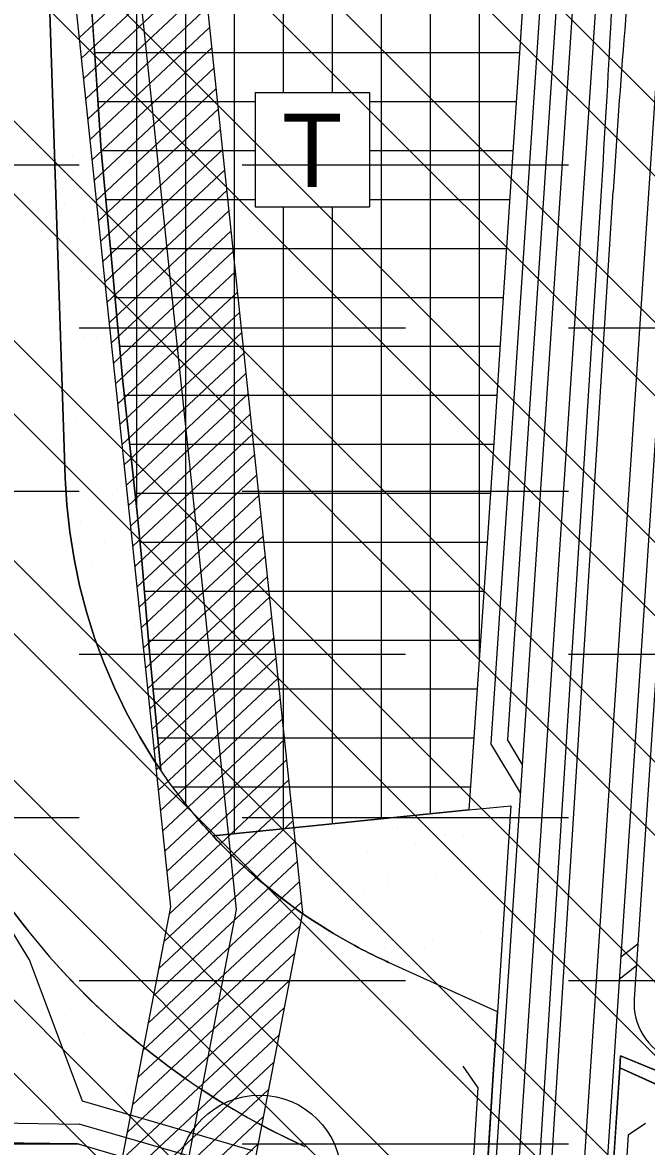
# Model space of a CAD drawing. Extents: x 419109 to 421295, y 4452223 to 4457798.
# Drawn here: x 420165.1 to 420356.3, y 4456856.1 to 4457200.5 of the extents above; entities that cross this region are included whole.
import ezdxf

# ---------------------------------------------------------------- set-up
doc = ezdxf.new("R2010")
doc.units = 0
for name, color, linetype in [('ADAKENARI', 7, 'Continuous'), ('KALDIRIM_FAT', 7, 'Continuous'), ('KD_DAIRE', 7, 'Continuous'), ('PL_AYA_PARK_DINLENME', 7, 'Continuous'), ('PL_TA_K_DERE', 7, 'Continuous'), ('PL_TİCARET', 7, 'Continuous'), ('RAYLI_TOPLU_TAŞIMA_HATTI', 7, 'Continuous'), ('SEMBOL_FAT', 7, 'Continuous'), ('SN_TR_SIVILASMA', 7, 'Continuous'), ('SN_TR_TASKIN', 7, 'Continuous'), ('TA_ENH_154', 7, 'Continuous'), ('TA_ENH_KORUMA', 7, 'Continuous'), ('TA_ENH_TARAMA', 7, 'Continuous'), ('TRFAT_PARKALANI', 7, 'Continuous'), ('TRFAT_TİCARET', 7, 'Continuous')]:
    doc.layers.add(name, color=color, linetype=linetype)

msp = doc.modelspace()

# ---------------------------------------------------------------- linework, layer by layer
at = {"layer": 'ADAKENARI'}
for p, q in [((420170.84, 4457281.2), (420178.17, 4457061)), ((420319.13, 4457217.98), (420317.37, 4457191.13)), ((420185.88, 4457210.46), (420188.12, 4457176.88)), ((420317.37, 4457191.13), (420314.57, 4457148.57)), ((420188.12, 4457176.88), (420189.16, 4457161.21)), ((420189.16, 4457161.21), (420192.01, 4457131.21)), ((420314.57, 4457148.57), (420312.03, 4457109.99)), ((420192.01, 4457131.21), (420194, 4457110.32)), ((420194, 4457110.32), (420195.86, 4457090.46)), ((420312.03, 4457109.99), (420309.51, 4457071.68)), ((420195.86, 4457090.46), (420200.2, 4457050.33)), ((420309.51, 4457071.68), (420306.79, 4457030.29)), ((420178.65, 4457052.67), (420178.17, 4457061)), ((420179.55, 4457044.37), (420178.65, 4457052.67)), ((420200.2, 4457050.33), (420201.76, 4457034.52)), ((420180.85, 4457036.12), (420179.55, 4457044.37)), ((420182.55, 4457027.95), (420180.85, 4457036.12)), ((420201.76, 4457034.52), (420203.8, 4457009.89)), ((420306.79, 4457030.29), (420301.87, 4456959.19)), ((420184.66, 4457019.88), (420182.55, 4457027.95)), ((420187.16, 4457011.92), (420184.66, 4457019.88)), ((420190.05, 4457004.09), (420187.16, 4457011.92)), ((420203.8, 4457009.89), (420207.45, 4456971.41)), ((420193.32, 4456996.41), (420190.05, 4457004.09)), ((420196.97, 4456988.9), (420193.32, 4456996.41)), ((420200.98, 4456981.58), (420196.97, 4456988.9)), ((420205.35, 4456974.47), (420200.98, 4456981.58)), ((420207.45, 4456971.41), (420205.35, 4456974.47)), ((420210.06, 4456967.59), (420207.45, 4456971.41)), ((420215.11, 4456960.94), (420210.06, 4456967.59)), ((420220.48, 4456954.55), (420215.11, 4456960.94)), ((420301.87, 4456959.19), (420314.73, 4456960.49)), ((420314.73, 4456960.49), (420310.62, 4456897.31)), ((420252.89, 4456954.23), (420301.87, 4456959.19)), ((420223.46, 4456951.26), (420252.89, 4456954.23)), ((420236.26, 4456952.55), (420237.92, 4456952.72)), ((420167.17, 4456913.32), (420146.98, 4456946.16)), ((420183.42, 4456869.95), (420167.17, 4456913.32)), ((420310.62, 4456897.31), (420277.26, 4456912.5)), ((420310.62, 4456897.31), (420310.15, 4456889.96)), ((420310.15, 4456889.96), (420309.48, 4456879.69)), ((420348.39, 4456883.82), (420348.15, 4456880.22)), ((420403.74, 4456861.1), (420348.39, 4456883.82)), ((420300.04, 4456880.69), (420304.62, 4456874)), ((420309.48, 4456879.69), (420306.33, 4456831.14)), ((420348.15, 4456880.22), (420343.75, 4456814.1)), ((420452.95, 4456832.51), (420348.15, 4456880.22)), ((420304.62, 4456874), (420302.59, 4456842.72)), ((420235.71, 4456854.73), (420183.42, 4456869.95)), ((420350.75, 4456859.61), (420355.99, 4456863.19)), ((420350.75, 4456859.61), (420348.78, 4456829.33))]:
    msp.add_line(p, q, dxfattribs=at)
for centre, radius, start, end in [((420347.44, 4457066.63), 231.36, 196.8901, 245.5215), ((420347.44, 4457066.64), 169.36, 221.4418, 222.9453), ((420347.44, 4457066.64), 169.36, 222.9453, 227.3216), ((420347.44, 4457066.6), 169.34, 227.3113, 240.7489), ((420347.44, 4457066.63), 169.36, 240.7561, 244.1442), ((420347.44, 4457066.63), 169.36, 244.1442, 245.5215)]:
    msp.add_arc(centre, radius, start, end, dxfattribs=at)
at = {"layer": 'KALDIRIM_FAT'}
for p, q in [((420343.18, 4457347.73), (420272.58, 4456286.94)), ((420350.17, 4457347.26), (420279.44, 4456284.59)), ((420370.12, 4457345.92), (420299.04, 4456277.89)), ((420333.21, 4457348.39), (420308.66, 4456979.57)), ((420338.2, 4457348.06), (420313.75, 4456980.79)), ((420377.11, 4457345.45), (420312.53, 4456375.14)), ((420382.1, 4457345.11), (420352.55, 4456901.21)), ((420318.26, 4456973.2), (420313.75, 4456980.79)), ((420317.67, 4456964.39), (420308.66, 4456979.57)), ((420348.4, 4456914.06), (420353.68, 4456918.15)), ((420347.95, 4456907.39), (420353.24, 4456911.49)), ((420073.22, 4456864.41), (420182.44, 4456862.94)), ((420231.74, 4456848.6), (420182.44, 4456862.94)), ((420072.94, 4456858.41), (420181.55, 4456856.95)), ((420228.48, 4456843.3), (420181.55, 4456856.95))]:
    msp.add_line(p, q, dxfattribs=at)
msp.add_arc((420371.07, 4456899.98), 18.56, 176.1921, 247.6839, dxfattribs=at)
at = {"layer": 'KD_DAIRE'}
msp.add_circle((420237.75, 4456846.82), 25, dxfattribs=at)
at = {"layer": 'PL_AYA_PARK_DINLENME'}
for points in [[(420170.84, 4457281.2), (420178.17, 4457061), (420178.65, 4457052.67), (420179.55, 4457044.37), (420180.85, 4457036.12), (420182.55, 4457027.95), (420184.66, 4457019.88), (420187.16, 4457011.92), (420190.05, 4457004.09), (420193.32, 4456996.41), (420196.97, 4456988.9), (420200.98, 4456981.58), (420205.35, 4456974.47), (420207.45, 4456971.41), (420203.8, 4457009.89), (420201.76, 4457034.52), (420200.2, 4457050.33), (420195.86, 4457090.46), (420194, 4457110.32), (420192.01, 4457131.21), (420189.16, 4457161.21), (420188.12, 4457176.88), (420185.88, 4457210.46)], [(420235.71, 4456854.73), (420183.42, 4456869.95), (420167.17, 4456913.32), (420146.98, 4456946.16)], [(420161.08, 4456929.53), (420167.06, 4456921.74), (420173.37, 4456914.22), (420179.99, 4456906.97), (420186.92, 4456900.01), (420194.13, 4456893.35), (420201.62, 4456887.01), (420209.37, 4456880.98), (420217.38, 4456875.29), (420225.61, 4456869.94), (420234.06, 4456864.95), (420242.72, 4456860.33), (420251.57, 4456856.07)]]:
    msp.add_lwpolyline(points, dxfattribs=at)
for points in [[(420314.73, 4456960.49), (420310.62, 4456897.31), (420277.26, 4456912.5), (420276.8, 4456912.71), (420276.34, 4456912.92), (420275.87, 4456913.13), (420275.41, 4456913.35), (420274.95, 4456913.57), (420274.49, 4456913.79), (420274.03, 4456914.01), (420273.58, 4456914.23), (420272.45, 4456914.78), (420271.33, 4456915.34), (420270.21, 4456915.9), (420269.1, 4456916.48), (420267.99, 4456917.06), (420266.89, 4456917.65), (420265.79, 4456918.25), (420264.7, 4456918.86), (420260.4, 4456921.35), (420256.18, 4456923.96), (420252.04, 4456926.7), (420247.98, 4456929.55), (420244.01, 4456932.53), (420240.12, 4456935.62), (420236.33, 4456938.82), (420232.63, 4456942.13), (420231.45, 4456943.23), (420230.27, 4456944.35), (420229.11, 4456945.47), (420227.96, 4456946.61), (420226.82, 4456947.75), (420225.69, 4456948.91), (420224.57, 4456950.08), (420223.46, 4456951.26), (420252.89, 4456954.23), (420301.87, 4456959.19)], [(420452.95, 4456832.51), (420348.15, 4456880.22), (420348.39, 4456883.82), (420403.74, 4456861.1), (420434.91, 4456848.31), (420439.49, 4456846.65), (420444.19, 4456845.37), (420448.97, 4456844.48), (420453.82, 4456843.98), (420458.69, 4456843.89), (420463.55, 4456844.2), (420468.36, 4456844.9), (420473.11, 4456846), (420477.74, 4456847.49), (420482.24, 4456849.35), (420486.57, 4456851.57)]]:
    msp.add_lwpolyline(points, close=True, dxfattribs=at)
at = {"layer": 'PL_TA_K_DERE'}
for points in [[(420306.33, 4456831.14), (420309.48, 4456879.69), (420310.15, 4456889.96), (420310.62, 4456897.31), (420277.26, 4456912.5), (420276.8, 4456912.71), (420276.34, 4456912.92), (420275.87, 4456913.13), (420275.41, 4456913.35), (420274.95, 4456913.57), (420274.49, 4456913.79), (420274.03, 4456914.01), (420273.58, 4456914.23), (420272.45, 4456914.78), (420271.33, 4456915.34), (420270.21, 4456915.9), (420269.1, 4456916.48), (420267.99, 4456917.06), (420266.89, 4456917.65), (420265.79, 4456918.25), (420264.7, 4456918.86), (420260.4, 4456921.35), (420256.18, 4456923.96), (420252.04, 4456926.7), (420247.98, 4456929.55), (420244.01, 4456932.53), (420240.12, 4456935.62), (420236.33, 4456938.82), (420232.63, 4456942.13), (420231.45, 4456943.23), (420230.27, 4456944.35), (420229.11, 4456945.47), (420227.96, 4456946.61), (420226.82, 4456947.75), (420225.69, 4456948.91), (420224.57, 4456950.08), (420223.46, 4456951.26), (420223.09, 4456951.66), (420222.71, 4456952.07), (420222.33, 4456952.48), (420221.96, 4456952.89), (420221.59, 4456953.3), (420221.22, 4456953.72), (420220.85, 4456954.13), (420220.48, 4456954.55), (420215.11, 4456960.94), (420210.06, 4456967.59), (420207.45, 4456971.41), (420205.35, 4456974.47), (420200.98, 4456981.58), (420196.97, 4456988.9), (420193.32, 4456996.41), (420190.05, 4457004.09), (420187.16, 4457011.92), (420184.66, 4457019.88), (420182.55, 4457027.95), (420180.85, 4457036.12), (420179.55, 4457044.37), (420178.65, 4457052.67), (420178.17, 4457061), (420170.84, 4457281.2)], [(420161.08, 4456929.53), (420167.06, 4456921.74), (420173.37, 4456914.22), (420179.99, 4456906.97), (420186.92, 4456900.01), (420194.13, 4456893.35), (420201.62, 4456887.01), (420209.37, 4456880.98), (420217.38, 4456875.29), (420225.61, 4456869.94), (420234.06, 4456864.95), (420242.72, 4456860.33), (420251.57, 4456856.07)]]:
    msp.add_lwpolyline(points, dxfattribs=at)
msp.add_lwpolyline([(420859.03, 4456525.74), (420905.43, 4456453.12), (420983.89, 4456314.84), (420929.96, 4456284.24), (420852.3, 4456421.11), (420808.54, 4456489.62), (420758.35, 4456552.55), (420701.86, 4456609.89), (420639.69, 4456661.01), (420572.51, 4456705.35), (420500.97, 4456742.52), (420343.75, 4456814.1), (420348.15, 4456880.22), (420452.95, 4456832.51), (420528.13, 4456798.28), (420603.97, 4456758.88), (420676.56, 4456710.96), (420743.75, 4456655.72), (420804.8, 4456593.75)], close=True, dxfattribs=at)
at = {"layer": 'PL_TİCARET'}
msp.add_lwpolyline([(420319.13, 4457217.98), (420317.37, 4457191.13), (420314.57, 4457148.57), (420312.03, 4457109.99), (420309.51, 4457071.68), (420306.79, 4457030.29), (420301.87, 4456959.19), (420252.89, 4456954.23), (420223.46, 4456951.26), (420223.09, 4456951.66), (420222.71, 4456952.07), (420222.33, 4456952.48), (420221.96, 4456952.89), (420221.59, 4456953.3), (420221.22, 4456953.72), (420220.85, 4456954.13), (420220.48, 4456954.55), (420215.11, 4456960.94), (420210.06, 4456967.59), (420207.45, 4456971.41), (420203.8, 4457009.89), (420201.76, 4457034.52), (420200.2, 4457050.33), (420195.86, 4457090.46), (420194, 4457110.32), (420192.01, 4457131.21), (420189.16, 4457161.21), (420188.12, 4457176.88), (420185.88, 4457210.46)], dxfattribs=at)
at = {"layer": 'RAYLI_TOPLU_TAŞIMA_HATTI'}
for p, q in [((420320.89, 4456807.75), (420342.5, 4457148.84)), ((420324.48, 4456807.53), (420346.09, 4457148.7))]:
    msp.add_line(p, q, dxfattribs=at)
for centre, radius, start, end in [((415851.5, 4457433.31), 4500, 356.37561, 357.6936), ((423340.09, 4456959.06), 3000, 174.4787, 176.37561)]:
    msp.add_arc(centre, radius, start, end, dxfattribs=at)
at = {"layer": 'SEMBOL_FAT'}
for p, q in [((420236.38, 4457178.99), (420236.38, 4457143.99)), ((420236.38, 4457178.99), (420271.38, 4457178.99)), ((420271.38, 4457178.99), (420271.38, 4457143.99)), ((420236.38, 4457143.99), (420271.38, 4457143.99))]:
    msp.add_line(p, q, dxfattribs=at)
at = {"layer": 'SN_TR_SIVILASMA'}
for p, q in [((421279.51, 4456255.28), (420030.45, 4457504.34)), ((421279.27, 4456233.06), (420024.37, 4457487.97)), ((421278.81, 4456188.63), (420012.21, 4457455.23)), ((421278.58, 4456166.41), (420006.13, 4457438.86)), ((421278.12, 4456121.97), (419993.97, 4457406.12)), ((421277.88, 4456099.75), (419987.89, 4457389.75)), ((421277.42, 4456055.31), (419975.73, 4457357.01)), ((421277.19, 4456033.09), (419969.65, 4457340.64)), ((421276.73, 4455988.66), (419957.49, 4457307.89)), ((421276.49, 4455966.44), (419971.97, 4457270.96)), ((421276.03, 4455922), (420004.05, 4457193.98)), ((421275.8, 4455899.78), (420015.35, 4457160.22)), ((421275.33, 4455855.34), (420037.81, 4457092.87)), ((421275.1, 4455833.12), (420049.03, 4457059.2)), ((421274.64, 4455788.69), (420075.79, 4456987.53)), ((421274.41, 4455766.47), (420135.66, 4456905.22))]:
    msp.add_line(p, q, dxfattribs=at)
at = {"layer": 'SN_TR_TASKIN'}
for p, q in [((420082.43, 4457156.9), (420182.43, 4457156.9)), ((420232.43, 4457156.9), (420332.43, 4457156.9)), ((420182.43, 4457106.9), (420282.43, 4457106.9)), ((420332.43, 4457106.9), (420432.43, 4457106.9)), ((420082.43, 4457056.9), (420182.43, 4457056.9)), ((420232.43, 4457056.9), (420332.43, 4457056.9)), ((420182.43, 4457006.9), (420282.43, 4457006.9)), ((420332.43, 4457006.9), (420432.43, 4457006.9)), ((420082.43, 4456956.9), (420182.43, 4456956.9)), ((420232.43, 4456956.9), (420332.43, 4456956.9)), ((420182.43, 4456906.9), (420282.43, 4456906.9)), ((420332.43, 4456906.9), (420432.43, 4456906.9)), ((420082.43, 4456856.9), (420182.43, 4456856.9)), ((420232.43, 4456856.9), (420332.43, 4456856.9))]:
    msp.add_line(p, q, dxfattribs=at)
at = {"layer": 'TA_ENH_154'}
msp.add_lwpolyline([(419862.83, 4455014.24), (420170.14, 4456613.6), (420230.68, 4456928.68), (420176.89, 4457440.84), (420133.44, 4457787.81)], dxfattribs=at)
at = {"layer": 'TA_ENH_KORUMA'}
for p, q in [((420210.48, 4456929.54), (420157.02, 4457438.55)), ((420150.5, 4456617.38), (420210.48, 4456929.54))]:
    msp.add_line(p, q, dxfattribs=at)
msp.add_lwpolyline([(420153.62, 4457787.6), (420196.76, 4457443.12), (420250.88, 4456927.82), (420189.78, 4456609.83), (419883.15, 4455014.02)], dxfattribs=at)
at = {"layer": 'TA_ENH_TARAMA'}
for p, q in [((420182.51, 4457195.83), (420219.14, 4457230.06)), ((420183.17, 4457189.59), (420219.8, 4457223.82)), ((420183.82, 4457183.36), (420220.45, 4457217.59)), ((420184.48, 4457177.13), (420221.11, 4457211.36)), ((420185.13, 4457170.9), (420221.76, 4457205.13)), ((420185.79, 4457164.66), (420222.41, 4457198.89)), ((420186.44, 4457158.43), (420223.07, 4457192.66)), ((420187.09, 4457152.2), (420223.72, 4457186.43)), ((420187.75, 4457145.97), (420224.38, 4457180.2)), ((420188.4, 4457139.73), (420225.03, 4457173.96)), ((420189.06, 4457133.5), (420225.69, 4457167.73)), ((420189.71, 4457127.27), (420226.34, 4457161.5)), ((420190.37, 4457121.04), (420227, 4457155.27)), ((420191.02, 4457114.8), (420227.65, 4457149.03)), ((420191.68, 4457108.57), (420228.31, 4457142.8)), ((420192.33, 4457102.34), (420228.96, 4457136.57)), ((420192.99, 4457096.11), (420229.61, 4457130.34)), ((420193.64, 4457089.87), (420230.27, 4457124.1)), ((420194.3, 4457083.64), (420230.92, 4457117.87)), ((420194.95, 4457077.41), (420231.58, 4457111.64)), ((420195.6, 4457071.18), (420232.23, 4457105.41)), ((420196.26, 4457064.94), (420232.89, 4457099.17)), ((420196.91, 4457058.71), (420233.54, 4457092.94)), ((420197.57, 4457052.48), (420234.2, 4457086.71)), ((420198.22, 4457046.25), (420234.85, 4457080.48)), ((420198.88, 4457040.01), (420235.51, 4457074.25)), ((420199.53, 4457033.78), (420236.16, 4457068.01)), ((420200.19, 4457027.55), (420236.82, 4457061.78)), ((420200.84, 4457021.32), (420237.47, 4457055.55)), ((420201.5, 4457015.08), (420238.12, 4457049.32)), ((420202.15, 4457008.85), (420238.78, 4457043.08)), ((420202.8, 4457002.62), (420239.43, 4457036.85)), ((420203.46, 4456996.39), (420240.09, 4457030.62)), ((420204.11, 4456990.15), (420240.74, 4457024.39)), ((420204.77, 4456983.92), (420241.4, 4457018.15)), ((420205.42, 4456977.69), (420242.05, 4457011.92)), ((420206.08, 4456971.46), (420242.71, 4457005.69)), ((420206.73, 4456965.22), (420243.36, 4456999.46)), ((420207.39, 4456958.99), (420244.02, 4456993.22)), ((420208.04, 4456952.76), (420244.67, 4456986.99)), ((420208.7, 4456946.53), (420245.32, 4456980.76)), ((420209.35, 4456940.3), (420245.98, 4456974.53)), ((420210, 4456934.06), (420246.63, 4456968.29)), ((420210.04, 4456927.25), (420247.29, 4456962.06)), ((420208.44, 4456918.91), (420247.94, 4456955.83)), ((420206.83, 4456910.57), (420248.6, 4456949.6)), ((420205.23, 4456902.22), (420249.25, 4456943.36)), ((420203.63, 4456893.88), (420249.91, 4456937.13)), ((420202.02, 4456885.54), (420250.56, 4456930.9)), ((420200.42, 4456877.2), (420250.07, 4456923.6)), ((420198.82, 4456868.86), (420248.47, 4456915.26)), ((420197.22, 4456860.51), (420246.87, 4456906.91)), ((420195.61, 4456852.17), (420245.26, 4456898.57)), ((420194.01, 4456843.83), (420243.66, 4456890.23)), ((420192.41, 4456835.49), (420242.06, 4456881.89)), ((420190.8, 4456827.14), (420240.46, 4456873.55)), ((420189.2, 4456818.8), (420238.85, 4456865.2)), ((420187.6, 4456810.46), (420237.25, 4456856.86))]:
    msp.add_line(p, q, dxfattribs=at)
at = {"layer": 'TRFAT_PARKALANI'}
for p, q in [((420183.35, 4457195.56), (420183.35, 4457195.56)), ((420175.24, 4457183.97), (420175.24, 4457183.97)), ((420177.23, 4457186.48), (420177.23, 4457186.48)), ((420183.95, 4457179.21), (420183.95, 4457179.21)), ((420181.9, 4457174.99), (420181.9, 4457174.99)), ((420188.56, 4457166.02), (420188.56, 4457166.02)), ((420180.47, 4457159.51), (420180.47, 4457159.51)), ((420180.44, 4457154.43), (420180.44, 4457154.43)), ((420177.87, 4457144.74), (420177.87, 4457144.74)), ((420187.11, 4457145.45), (420187.11, 4457145.45)), ((420183.79, 4457139.77), (420183.79, 4457139.77)), ((420178.99, 4457133.87), (420178.99, 4457133.87)), ((420185.65, 4457124.89), (420185.65, 4457124.89)), ((420189.17, 4457122.44), (420189.17, 4457122.44)), ((420192.31, 4457115.91), (420192.31, 4457115.91)), ((420177.54, 4457113.3), (420177.54, 4457113.3)), ((420184.2, 4457104.32), (420184.2, 4457104.32)), ((420187.75, 4457103.93), (420187.75, 4457103.93)), ((420184.83, 4457097.82), (420184.83, 4457097.82)), ((420190.86, 4457095.34), (420190.86, 4457095.34)), ((420178.86, 4457083.41), (420178.86, 4457083.41)), ((420182.75, 4457083.76), (420182.75, 4457083.76)), ((420181.35, 4457078.12), (420181.35, 4457078.12)), ((420189.41, 4457074.78), (420189.41, 4457074.78)), ((420196.12, 4457075.52), (420196.12, 4457075.52)), ((420178.75, 4457063.35), (420178.75, 4457063.35)), ((420196.07, 4457065.8), (420196.07, 4457065.8)), ((420181.3, 4457063.19), (420181.3, 4457063.19)), ((420194.31, 4457057.22), (420194.31, 4457057.22)), ((420187.96, 4457054.21), (420187.96, 4457054.21)), ((420192.65, 4457055.82), (420192.65, 4457055.82)), ((420182.82, 4457047.58), (420182.82, 4457047.58)), ((420179.85, 4457042.63), (420179.85, 4457042.63)), ((420194.62, 4457045.23), (420194.62, 4457045.23)), ((420190.05, 4457041.05), (420190.05, 4457041.05)), ((420201.28, 4457036.25), (420201.28, 4457036.25)), ((420186.51, 4457033.65), (420186.51, 4457033.65)), ((420193.17, 4457024.67), (420193.17, 4457024.67)), ((420198.27, 4457021.38), (420198.27, 4457021.38)), ((420201.35, 4457018.75), (420201.35, 4457018.75)), ((420199.83, 4457015.69), (420199.83, 4457015.69)), ((420191.72, 4457004.1), (420191.72, 4457004.1)), ((420198.38, 4456995.12), (420198.38, 4456995.12)), ((420197.01, 4456994.13), (420197.01, 4456994.13)), ((420205.04, 4456986.15), (420205.04, 4456986.15)), ((420314.23, 4456957.62), (420314.23, 4456957.62)), ((420264.02, 4456955.23), (420264.02, 4456955.23)), ((420278.39, 4456953.66), (420278.39, 4456953.66)), ((420279.73, 4456953.88), (420279.73, 4456953.88)), ((420310.14, 4456953.6), (420310.14, 4456953.6)), ((420234.48, 4456950.02), (420234.48, 4456950.02)), ((420242.56, 4456949.7), (420242.56, 4456949.7)), ((420249.25, 4456952.62), (420249.25, 4456952.62)), ((420294.5, 4456951.28), (420294.5, 4456951.28)), ((420300.23, 4456951.46), (420300.23, 4456951.46)), ((420232.8, 4456946.93), (420232.8, 4456946.93)), ((420270.68, 4456946.25), (420270.68, 4456946.25)), ((420285.45, 4456948.85), (420285.45, 4456948.85)), ((420255.91, 4456943.64), (420255.91, 4456943.64)), ((420241.14, 4456941.04), (420241.14, 4456941.04)), ((420246.71, 4456939.4), (420246.71, 4456939.4)), ((420292.11, 4456939.87), (420292.11, 4456939.87)), ((420306.89, 4456942.48), (420306.89, 4456942.48)), ((420261.48, 4456936.79), (420261.48, 4456936.79)), ((420277.12, 4456939.11), (420277.12, 4456939.11)), ((420277.34, 4456937.27), (420277.34, 4456937.27)), ((420305.34, 4456937.11), (420305.34, 4456937.11)), ((420262.57, 4456934.66), (420262.57, 4456934.66)), ((420269.5, 4456933.14), (420269.5, 4456933.14)), ((420247.8, 4456932.06), (420247.8, 4456932.06)), ((420291.02, 4456931.58), (420291.02, 4456931.58)), ((420298.77, 4456930.89), (420298.77, 4456930.89)), ((420305.8, 4456928.98), (420305.8, 4456928.98)), ((420269.23, 4456925.68), (420269.23, 4456925.68)), ((420284, 4456928.29), (420284, 4456928.29)), ((420293.85, 4456927.46), (420293.85, 4456927.46)), ((420258.01, 4456923.5), (420258.01, 4456923.5)), ((420290.66, 4456919.31), (420290.66, 4456919.31)), ((420305.44, 4456921.91), (420305.44, 4456921.91)), ((420167.04, 4456918.45), (420167.04, 4456918.45)), ((420275.89, 4456916.7), (420275.89, 4456916.7)), ((420288.42, 4456916.81), (420288.42, 4456916.81)), ((420170.75, 4456909.08), (420170.75, 4456909.08)), ((420297.32, 4456910.33), (420297.32, 4456910.33)), ((420302.32, 4456909.28), (420302.32, 4456909.28)), ((420177.41, 4456900.1), (420177.41, 4456900.1)), ((420303.98, 4456901.35), (420303.98, 4456901.35)), ((420309.3, 4456901.27), (420309.3, 4456901.27)), ((420177.01, 4456895.92), (420177.01, 4456895.92)), ((420178.34, 4456896.15), (420178.34, 4456896.15)), ((420184.07, 4456891.12), (420184.07, 4456891.12)), ((420193.11, 4456893.54), (420193.11, 4456893.54)), ((420190.73, 4456882.14), (420190.73, 4456882.14)), ((420203.95, 4456879.37), (420203.95, 4456879.37)), ((420189.64, 4456873.85), (420189.64, 4456873.85)), ((420212.16, 4456875.76), (420212.16, 4456875.76)), ((420197.39, 4456873.16), (420197.39, 4456873.16)), ((420204.41, 4456871.24), (420204.41, 4456871.24)), ((420192.46, 4456869.73), (420192.46, 4456869.73)), ((420204.05, 4456864.18), (420204.05, 4456864.18)), ((420218.82, 4456866.78), (420218.82, 4456866.78)), ((420240.25, 4456860.41), (420240.25, 4456860.41)), ((420225.48, 4456857.8), (420225.48, 4456857.8))]:
    msp.add_line(p, q, dxfattribs=at)
at = {"layer": 'TRFAT_TİCARET'}
for p, q in [((420200.09, 4457051.32), (420200.09, 4457369.45)), ((420215.09, 4456960.96), (420215.09, 4457368.12)), ((420230.09, 4456951.93), (420230.09, 4457366.79)), ((420245.09, 4457178.99), (420245.09, 4457365.46)), ((420260.09, 4457178.99), (420260.09, 4457364.12)), ((420275.09, 4456956.48), (420275.09, 4457362.79)), ((420290.09, 4456958), (420290.09, 4457361.46)), ((420305.09, 4457005.71), (420305.09, 4457360.13)), ((420187.16, 4457191.26), (420317.37, 4457191.26)), ((420188.16, 4457176.26), (420236.38, 4457176.26)), ((420271.38, 4457176.26), (420316.39, 4457176.26)), ((420189.16, 4457161.26), (420236.38, 4457161.26)), ((420271.38, 4457161.26), (420315.4, 4457161.26)), ((420190.58, 4457146.26), (420236.38, 4457146.26)), ((420271.38, 4457146.26), (420314.42, 4457146.26)), ((420245.09, 4456953.44), (420245.09, 4457143.99)), ((420260.09, 4456954.96), (420260.09, 4457143.99)), ((420192.01, 4457131.26), (420313.43, 4457131.26)), ((420193.43, 4457116.26), (420312.44, 4457116.26)), ((420194.85, 4457101.26), (420311.46, 4457101.26)), ((420196.32, 4457086.26), (420310.47, 4457086.26)), ((420197.94, 4457071.26), (420309.48, 4457071.26)), ((420199.56, 4457056.26), (420308.5, 4457056.26)), ((420201.1, 4457041.26), (420307.51, 4457041.26)), ((420202.44, 4457026.26), (420306.51, 4457026.26)), ((420203.68, 4457011.26), (420305.48, 4457011.26)), ((420205.09, 4456996.26), (420304.44, 4456996.26)), ((420206.51, 4456981.26), (420303.4, 4456981.26)), ((420211.07, 4456966.26), (420302.36, 4456966.26))]:
    msp.add_line(p, q, dxfattribs=at)

# ---------------------------------------------------------------- texts
at = {"layer": 'SEMBOL_FAT'}
msp.add_text('T', height=22.5, dxfattribs=at).set_placement((420244.66, 4457150.07))

doc.saveas('drawing.dxf')
